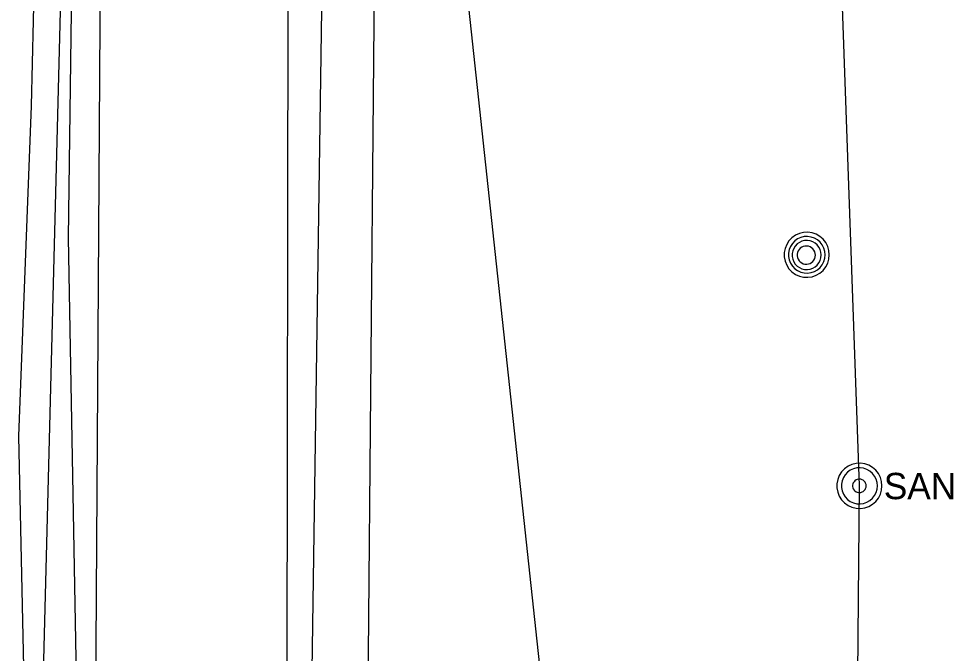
# Model space of a CAD drawing. Extents: x 596028 to 606371, y 330010 to 403088.
# Drawn here: x 602022.1 to 602158.7, y 365629.5 to 365722.2 of the extents above; entities that cross this region are included whole.
import ezdxf

# ---------------------------------------------------------------- set-up
doc = ezdxf.new("R2010")
doc.units = 0
for name, color, linetype in [('E_LTG_CID', 7, 'Continuous'), ('E_UTL_E_UG', 7, 'Continuous'), ('E_UTL_G_UG', 7, 'Continuous'), ('E_UTL_MH', 7, 'Continuous'), ('E_UTL_Overhead', 7, 'Continuous'), ('E_UTL_SAN_MH', 7, 'Continuous'), ('E_UTL_SAN_UG', 7, 'Continuous'), ('E_UTL_T_UG', 7, 'Continuous'), ('E_UTL_W_UG', 7, 'Continuous')]:
    doc.layers.add(name, color=color, linetype=linetype)

msp = doc.modelspace()

# ---------------------------------------------------------------- linework, layer by layer
at = {"layer": 'E_LTG_CID'}
msp.add_lwpolyline([(602077.67, 365041.36), (602080.64, 365050.18), (602084.27, 365078.21), (602086.6, 365119.12), (602092.51, 365157.1), (602092.61, 365161.02), (602093.7, 365166.45), (602097.82, 365228.48), (602099.72, 365306.86), (602099.57, 365307.85), (602078.17, 365398.69), (602101.34, 365598.66), (602081.78, 365780.51), (602081.66, 365785.81), (602086.65, 365937.44), (602085.01, 365946.58), (602078.55, 366013.48), (602078.78, 366049.8)], dxfattribs=at)
at = {"layer": 'E_UTL_E_UG'}
msp.add_lwpolyline([(602025.04, 365537.62), (602023.7, 365542.91), (602023.75, 365584.68), (602022.07, 365661.18), (602023.94, 365709.5), (602024.95, 365753.21), (602025.75, 365849.62), (602025.7, 365850.82)], dxfattribs=at)
at = {"layer": 'E_UTL_G_UG'}
msp.add_lwpolyline([(602072.56, 365506.48), (602072.91, 365581.5), (602072.85, 365590.98), (602073.55, 365667.58), (602074.41, 365764.9), (602074.82, 365837.03), (602073.81, 365881.05), (602074.11, 365897.58), (602073.47, 365906.4), (602074.57, 365951.95), (602072.85, 365970.29), (602073.8, 365985.88), (602073.72, 366064.65), (602076.68, 366178.7), (602072.71, 366194.94), (602072.51, 366200.97)], dxfattribs=at)
at = {"layer": 'E_UTL_MH'}
for points in [[(602140.54, 365687.72), (602140.48, 365688.35), (602140.3, 365688.95), (602140.01, 365689.51), (602139.63, 365690), (602139.15, 365690.41), (602138.61, 365690.72), (602138.02, 365690.93), (602137.4, 365691.02), (602136.77, 365690.99), (602136.16, 365690.84), (602135.59, 365690.58), (602135.08, 365690.22), (602134.64, 365689.76), (602134.31, 365689.23), (602134.07, 365688.65), (602133.95, 365688.04), (602133.95, 365687.41), (602134.07, 365686.79), (602134.31, 365686.21), (602134.64, 365685.68), (602135.08, 365685.23), (602135.59, 365684.86), (602136.16, 365684.6), (602136.77, 365684.46), (602137.4, 365684.43), (602138.02, 365684.51), (602138.61, 365684.72), (602139.15, 365685.03), (602139.63, 365685.44), (602140.01, 365685.94), (602140.3, 365686.5), (602140.48, 365687.1), (602140.54, 365687.72)], [(602139.92, 365687.72), (602139.87, 365688.22), (602139.73, 365688.71), (602139.5, 365689.16), (602139.18, 365689.56), (602138.8, 365689.9), (602138.36, 365690.15), (602137.88, 365690.32), (602137.37, 365690.39), (602136.87, 365690.37), (602136.37, 365690.25), (602135.91, 365690.04), (602135.49, 365689.74), (602135.14, 365689.37), (602134.87, 365688.94), (602134.68, 365688.47), (602134.58, 365687.97), (602134.58, 365687.46), (602134.68, 365686.96), (602134.87, 365686.49), (602135.14, 365686.06), (602135.49, 365685.69), (602135.91, 365685.4), (602136.37, 365685.19), (602136.87, 365685.07), (602137.37, 365685.04), (602137.88, 365685.12), (602138.36, 365685.28), (602138.8, 365685.54), (602139.18, 365685.87), (602139.5, 365686.27), (602139.73, 365686.72), (602139.87, 365687.21), (602139.92, 365687.72)], [(602139.36, 365687.69), (602139.32, 365688.09), (602139.21, 365688.48), (602139.02, 365688.84), (602138.77, 365689.16), (602138.47, 365689.42), (602138.12, 365689.63), (602137.73, 365689.76), (602137.33, 365689.82), (602136.93, 365689.8), (602136.53, 365689.7), (602136.17, 365689.53), (602135.84, 365689.3), (602135.56, 365689), (602135.34, 365688.66), (602135.19, 365688.29), (602135.11, 365687.89), (602135.11, 365687.49), (602135.19, 365687.09), (602135.34, 365686.71), (602135.56, 365686.37), (602135.84, 365686.08), (602136.17, 365685.84), (602136.53, 365685.68), (602136.93, 365685.58), (602137.33, 365685.56), (602137.73, 365685.62), (602138.12, 365685.75), (602138.47, 365685.95), (602138.77, 365686.22), (602139.02, 365686.54), (602139.21, 365686.9), (602139.32, 365687.29), (602139.36, 365687.69)], [(602138.5, 365687.67), (602138.48, 365687.93), (602138.41, 365688.17), (602138.29, 365688.39), (602138.14, 365688.59), (602137.95, 365688.76), (602137.73, 365688.88), (602137.49, 365688.97), (602137.24, 365689), (602136.98, 365688.99), (602136.74, 365688.93), (602136.51, 365688.83), (602136.3, 365688.68), (602136.13, 365688.5), (602135.99, 365688.28), (602135.89, 365688.05), (602135.85, 365687.8), (602135.85, 365687.55), (602135.89, 365687.3), (602135.99, 365687.06), (602136.13, 365686.85), (602136.3, 365686.67), (602136.51, 365686.52), (602136.74, 365686.41), (602136.98, 365686.35), (602137.24, 365686.34), (602137.49, 365686.38), (602137.73, 365686.46), (602137.95, 365686.59), (602138.14, 365686.75), (602138.29, 365686.95), (602138.41, 365687.18), (602138.48, 365687.42), (602138.5, 365687.67)]]:
    msp.add_lwpolyline(points, dxfattribs=at)
at = {"layer": 'E_UTL_Overhead'}
msp.add_lwpolyline([(602030.41, 365117.16), (602031.91, 365287.51), (602032.13, 365415.23), (602033.07, 365577.35), (602034.21, 365759.49), (602035.29, 365915.56), (602036.2, 366067.33), (602038.64, 366261.44), (602038.14, 366378.17), (602037.53, 366468.16), (602038.3, 366629.6), (602038.45, 366764.67), (602038.7, 366805.21), (602049.62, 366998.37), (602049.62, 367041.99)], dxfattribs=at)
at = {"layer": 'E_UTL_SAN_MH'}
for points in [[(602148.23, 365653.94), (602148.17, 365654.56), (602148, 365655.17), (602147.71, 365655.72), (602147.32, 365656.22), (602146.85, 365656.63), (602146.3, 365656.94), (602145.71, 365657.15), (602145.09, 365657.24), (602144.46, 365657.21), (602143.85, 365657.06), (602143.28, 365656.8), (602142.77, 365656.43), (602142.34, 365655.98), (602142, 365655.45), (602141.77, 365654.87), (602141.65, 365654.25), (602141.65, 365653.63), (602141.77, 365653.01), (602142, 365652.43), (602142.34, 365651.9), (602142.77, 365651.45), (602143.28, 365651.08), (602143.85, 365650.82), (602144.46, 365650.67), (602145.09, 365650.64), (602145.71, 365650.73), (602146.3, 365650.94), (602146.85, 365651.25), (602147.32, 365651.66), (602147.71, 365652.16), (602148, 365652.71), (602148.17, 365653.32), (602148.23, 365653.94)], [(602147.57, 365653.94), (602147.53, 365654.44), (602147.38, 365654.92), (602147.15, 365655.37), (602146.84, 365655.76), (602146.46, 365656.09), (602146.03, 365656.34), (602145.56, 365656.51), (602145.06, 365656.58), (602144.56, 365656.55), (602144.07, 365656.43), (602143.61, 365656.23), (602143.2, 365655.94), (602142.86, 365655.57), (602142.59, 365655.15), (602142.4, 365654.68), (602142.31, 365654.19), (602142.31, 365653.69), (602142.4, 365653.2), (602142.59, 365652.73), (602142.86, 365652.31), (602143.2, 365651.94), (602143.61, 365651.65), (602144.07, 365651.45), (602144.56, 365651.33), (602145.06, 365651.3), (602145.56, 365651.37), (602146.03, 365651.54), (602146.46, 365651.79), (602146.84, 365652.12), (602147.15, 365652.51), (602147.38, 365652.96), (602147.53, 365653.44), (602147.57, 365653.94)], [(602145.92, 365653.94), (602145.91, 365654.13), (602145.85, 365654.31), (602145.77, 365654.48), (602145.65, 365654.62), (602145.51, 365654.75), (602145.34, 365654.84), (602145.17, 365654.9), (602144.98, 365654.93), (602144.79, 365654.92), (602144.61, 365654.88), (602144.44, 365654.8), (602144.29, 365654.69), (602144.16, 365654.55), (602144.05, 365654.39), (602143.98, 365654.22), (602143.95, 365654.03), (602143.95, 365653.85), (602143.98, 365653.66), (602144.05, 365653.49), (602144.16, 365653.33), (602144.29, 365653.19), (602144.44, 365653.08), (602144.61, 365653), (602144.79, 365652.96), (602144.98, 365652.95), (602145.17, 365652.98), (602145.34, 365653.04), (602145.51, 365653.13), (602145.65, 365653.26), (602145.77, 365653.4), (602145.85, 365653.57), (602145.91, 365653.75), (602145.92, 365653.94)]]:
    msp.add_lwpolyline(points, dxfattribs=at)
at = {"layer": 'E_UTL_SAN_UG'}
for p, q in [((602144.93, 365653.94), (602137.25, 365871.21)), ((602061.09, 365458.43), (602061.55, 365787.84)), ((602142.95, 365420.92), (602144.93, 365653.94))]:
    msp.add_line(p, q, dxfattribs=at)
at = {"layer": 'E_UTL_T_UG'}
for points in [[(602024.3, 365571.55), (602036.74, 366057.29)], [(602064.68, 365606.95), (602066.65, 365743.63), (602066.5, 365758.96), (602058.33, 365853.75), (602055.97, 365936.12)]]:
    msp.add_lwpolyline(points, dxfattribs=at)
at = {"layer": 'E_UTL_W_UG'}
msp.add_lwpolyline([(602031.82, 365052.3), (602027.97, 365052.84), (602028.36, 365065.68), (602028.59, 365071.64), (602027.87, 365204.62), (602028.59, 365309.99), (602028.87, 365365.51), (602030, 365422.71), (602029.75, 365429.35), (602030.35, 365521.4), (602030.17, 365533.2), (602029.46, 365544.32), (602030.66, 365617.91), (602029.36, 365690.21), (602030.39, 365767.49), (602030.37, 365844.61), (602031.13, 365873.17), (602030.43, 365917.68), (602029.68, 365958.65), (602031.79, 365958.75), (602031.43, 365970.42), (602038.17, 365999.86), (602046.53, 366031.44), (602046.75, 366041.93)], dxfattribs=at)

# ---------------------------------------------------------------- texts
at = {"layer": 'E_UTL_SAN_MH'}
msp.add_text('SAN', height=3.849, dxfattribs=at).set_placement((602148.5, 365651.99))

doc.saveas('drawing.dxf')
